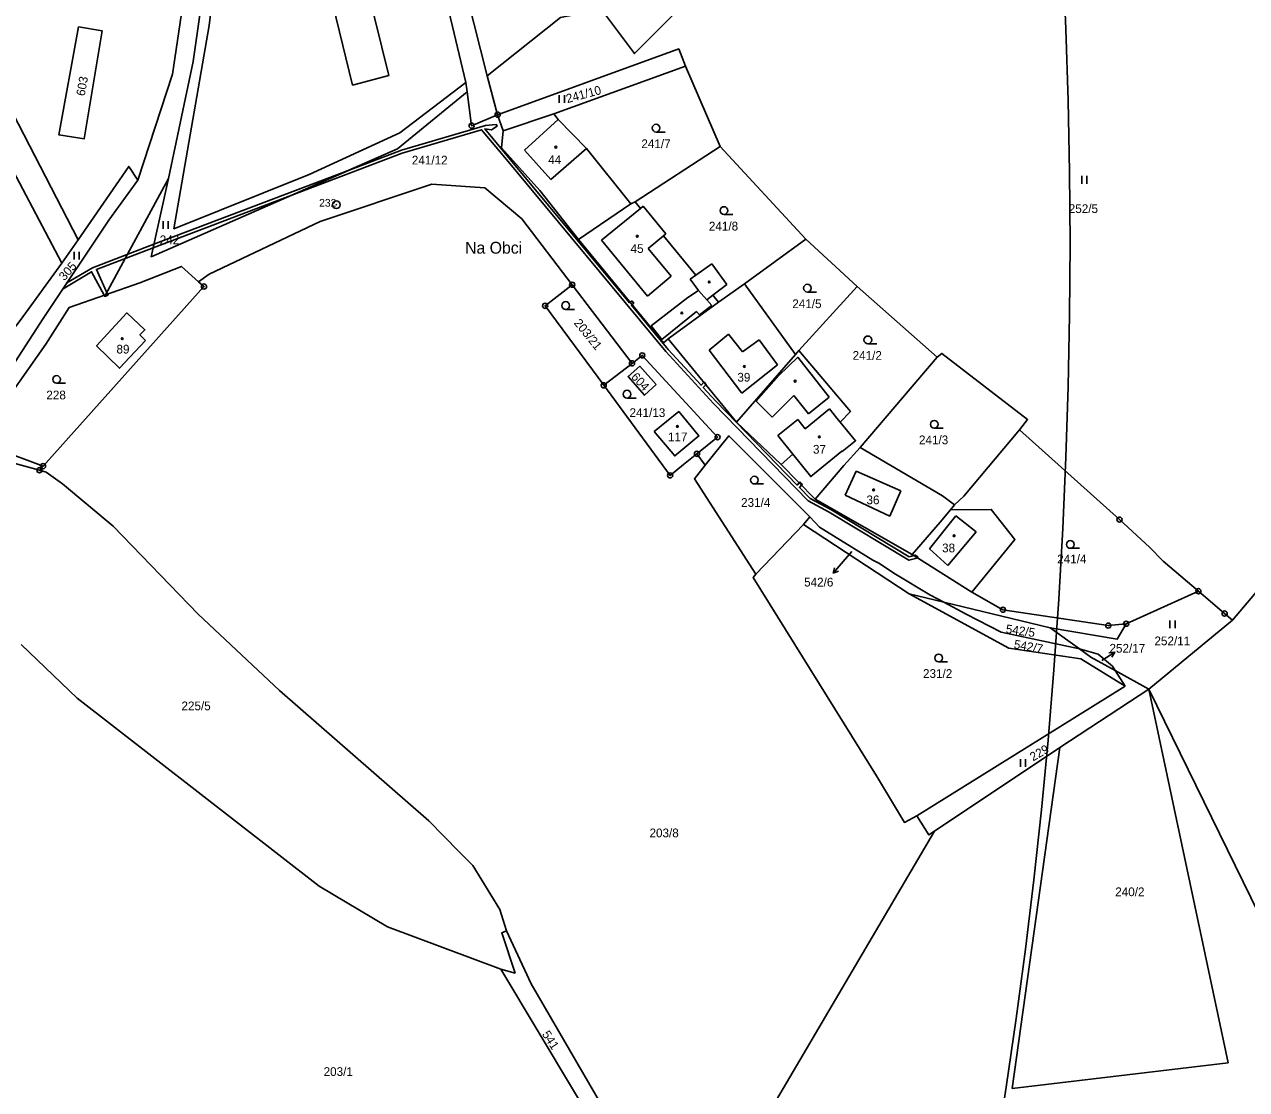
# Model space of a CAD drawing. Extents: x -680203 to -673936, y -1102717 to -1093650.
# Drawn here: x -676448.2 to -676210.6, y -1096815.6 to -1096608.6 of the extents above; entities that cross this region are included whole.
import ezdxf

# ---------------------------------------------------------------- set-up
doc = ezdxf.new("R2010")
doc.units = 0
for name, color, linetype in [('_Ideová část', 7, 'Continuous'), ('SOxx02xx_Koleje_param další_Popis10', 7, 'Continuous'), ('SOxx02xx_Staničení_Popis10', 7, 'Continuous'), ('SOxxxxxx_Koleje_hlavní_body_Popis10', 7, 'Continuous'), ('SOxxxxxx_Koleje_LN_parametry_Popis10', 7, 'Continuous'), ('SOxxxxxx_Koleje_param další_Popis10', 7, 'Continuous'), ('SOxxxxxx_Osa_bod_P', 7, 'Continuous'), ('SOxxxxxx_Staničení_Popis10', 7, 'Continuous'), ('x_prac', 7, 'Continuous')]:
    doc.layers.add(name, color=color, linetype=linetype)

msp = doc.modelspace()

# ---------------------------------------------------------------- linework, layer by layer
at = {"layer": '_Ideová část'}
msp.add_circle((-677321.69, -1096651.16), 1076.75, dxfattribs=at)
at = {"layer": 'SOxx02xx_Koleje_param další_Popis10'}
for centre, radius in [((-676356.18, -1096626.15), 0.5), ((-676356.18, -1096626.15), 0.0303), ((-676361.24, -1096628.29), 0.5), ((-676361.24, -1096628.29), 0.0303), ((-676387.54, -1096643.65), 0.75), ((-676387.54, -1096643.65), 0.03), ((-676413.26, -1096659.55), 0.5), ((-676413.26, -1096659.55), 0.0303), ((-676341.69, -1096659.19), 0.5), ((-676341.69, -1096659.19), 0.0303), ((-676346.95, -1096663.28), 0.5), ((-676346.95, -1096663.28), 0.0303), ((-676328.08, -1096672.92), 0.5), ((-676330.07, -1096674.47), 0.5), ((-676330.07, -1096674.47), 0.0303), ((-676328.08, -1096672.92), 0.0303), ((-676335.56, -1096678.74), 0.5), ((-676335.56, -1096678.74), 0.0303), ((-676313.43, -1096688.81), 0.5), ((-676313.43, -1096688.81), 0.0303), ((-676317.44, -1096692.04), 0.5), ((-676444.53, -1096694.44), 0.5), ((-676317.44, -1096692.04), 0.0303), ((-676445.25, -1096695.24), 0.5), ((-676445.25, -1096695.24), 0.0303), ((-676444.53, -1096694.44), 0.0303), ((-676322.66, -1096696.24), 0.5), ((-676322.66, -1096696.24), 0.0303), ((-676235.32, -1096704.83), 0.5), ((-676235.32, -1096704.83), 0.0303), ((-676219.99, -1096718.74), 0.5), ((-676219.99, -1096718.74), 0.0303), ((-676257.98, -1096722.34), 0.5), ((-676257.98, -1096722.34), 0.0303), ((-676234.02, -1096725.06), 0.5), ((-676214.88, -1096723.08), 0.5), ((-676214.88, -1096723.08), 0.0303), ((-676237.5, -1096725.42), 0.5), ((-676237.5, -1096725.42), 0.0303), ((-676234.02, -1096725.06), 0.0303)]:
    msp.add_circle(centre, radius, dxfattribs=at)
at = {"layer": 'SOxx02xx_Staničení_Popis10'}
for p, q in [((-676289, -1096712.99), (-676290.97, -1096715.26)), ((-676287.33, -1096711.04), (-676289, -1096712.99)), ((-676290.97, -1096715.26), (-676290.69, -1096714.17)), ((-676290.97, -1096715.26), (-676289.93, -1096714.83)), ((-676238.77, -1096732.23), (-676236.25, -1096730.6)), ((-676236.25, -1096730.6), (-676237.37, -1096730.72)), ((-676236.25, -1096730.6), (-676236.82, -1096731.56))]:
    msp.add_line(p, q, dxfattribs=at)
at = {"layer": 'SOxxxxxx_Koleje_hlavní_body_Popis10'}
for p, q in [((-676344.2, -1096623.88), (-676344.2, -1096622.38)), ((-676343.2, -1096623.88), (-676343.2, -1096622.38)), ((-676325.39, -1096629.52), (-676323.64, -1096629.52)), ((-676242.66, -1096639.56), (-676242.66, -1096638.06)), ((-676241.66, -1096639.56), (-676241.66, -1096638.06)), ((-676312.21, -1096645.53), (-676310.46, -1096645.53)), ((-676421.22, -1096648.32), (-676421.22, -1096646.82)), ((-676420.22, -1096648.32), (-676420.22, -1096646.82)), ((-676438.52, -1096654.27), (-676438.52, -1096652.77)), ((-676437.52, -1096654.27), (-676437.52, -1096652.77)), ((-676295.98, -1096660.61), (-676294.23, -1096660.61)), ((-676342.97, -1096663.98), (-676341.22, -1096663.98)), ((-676284.23, -1096670.66), (-676282.48, -1096670.66)), ((-676441.91, -1096678.34), (-676440.16, -1096678.34)), ((-676331.03, -1096681.21), (-676329.28, -1096681.21)), ((-676271.33, -1096687.06), (-676269.58, -1096687.06)), ((-676306.28, -1096697.91), (-676304.53, -1096697.91)), ((-676244.87, -1096710.41), (-676243.12, -1096710.41)), ((-676225.53, -1096725.95), (-676225.53, -1096724.45)), ((-676224.53, -1096725.95), (-676224.53, -1096724.45)), ((-676270.47, -1096732.47), (-676268.72, -1096732.47)), ((-676254.56, -1096752.85), (-676254.56, -1096751.35)), ((-676253.56, -1096752.85), (-676253.56, -1096751.35))]:
    msp.add_line(p, q, dxfattribs=at)
for centre in [(-676325.39, -1096628.77), (-676312.21, -1096644.78), (-676295.98, -1096659.86), (-676342.97, -1096663.23), (-676284.23, -1096669.91), (-676441.91, -1096677.59), (-676331.03, -1096680.46), (-676271.33, -1096686.31), (-676306.28, -1096697.16), (-676244.87, -1096709.66), (-676270.47, -1096731.72)]:
    msp.add_circle(centre, 0.75, dxfattribs=at)
at = {"layer": 'SOxxxxxx_Koleje_LN_parametry_Popis10'}
for points in [[(-676276.17, -1096712.09), (-676291.43, -1096702.89), (-676295.47, -1096700.72), (-676297.54, -1096698.58), (-676297.14, -1096698.13), (-676297.6, -1096697.66), (-676297.99, -1096698.11), (-676313.77, -1096681.83), (-676316.22, -1096679.17), (-676315.71, -1096678.63), (-676316.1, -1096678.15), (-676316.64, -1096678.71), (-676323.01, -1096671.78), (-676330.17, -1096663.16), (-676330.06, -1096663.06), (-676330.44, -1096662.61), (-676330.55, -1096662.71), (-676353.98, -1096634.51), (-676358.67, -1096628.89), (-676357.35, -1096629.1), (-676356.28, -1096628.41), (-676356.47, -1096628.09), (-676358.56, -1096628.23), (-676374.9, -1096633.05), (-676385.04, -1096636.91), (-676396.21, -1096641.8), (-676374.72, -1096633.63), (-676359.3, -1096629.07), (-676354.8, -1096634.45), (-676323.47, -1096672.16), (-676314.2, -1096682.25), (-676295.83, -1096701.2), (-676291.73, -1096703.41), (-676276.26, -1096712.73), (-676274.69, -1096712.3), (-676274.64, -1096712.23), (-676275.28, -1096711.81)], [(-676422.98, -1096651.33), (-676423.14, -1096652.03), (-676396.21, -1096641.8), (-676385.04, -1096636.91)], [(-676422.98, -1096651.33), (-676434.95, -1096655.88), (-676439.89, -1096658.82), (-676440.66, -1096659.98), (-676435.09, -1096656.66), (-676432.64, -1096661.25), (-676432.4, -1096661.17), (-676431.99, -1096661.03), (-676434.15, -1096656.21), (-676423.14, -1096652.03)], [(-676431.9, -1096661.23), (-676431.99, -1096661.03), (-676432.4, -1096661.17), (-676432.64, -1096661.25), (-676432.54, -1096661.45)], [(-676330.11, -1096662.32), (-676330.44, -1096662.61), (-676330.06, -1096663.06), (-676329.73, -1096662.77)], [(-676316.1, -1096678.15), (-676315.71, -1096678.63), (-676315.65, -1096678.57), (-676316.06, -1096678.11)], [(-676297.46, -1096697.5), (-676297.6, -1096697.66), (-676297.14, -1096698.13), (-676296.97, -1096697.93)], [(-676275.28, -1096711.81), (-676274.64, -1096712.23), (-676274.53, -1096712.04), (-676275.04, -1096711.73)]]:
    msp.add_lwpolyline(points, close=True, dxfattribs=at)
at = {"layer": 'SOxxxxxx_Koleje_param další_Popis10'}
for centre in [(-676344.88, -1096632.46), (-676329.04, -1096649.77), (-676315.05, -1096658.66), (-676320.38, -1096664.68), (-676429.14, -1096669.67), (-676308.24, -1096675.07), (-676298.37, -1096677.92), (-676321.24, -1096686.72), (-676293.66, -1096688.77), (-676283.11, -1096699.07), (-676267.48, -1096707.96)]:
    msp.add_circle(centre, 0.175, dxfattribs=at)
at = {"layer": 'SOxxxxxx_Staničení_Popis10'}
for p, q in [((-676350.96, -1096633.03), (-676344.4, -1096627.12)), ((-676345.82, -1096638.77), (-676350.96, -1096633.03)), ((-676338.94, -1096632.72), (-676345.82, -1096638.77)), ((-676336.02, -1096650.55), (-676328.43, -1096644.37)), ((-676327.07, -1096661.39), (-676336.02, -1096650.55)), ((-676326.91, -1096652.17), (-676323.98, -1096649.72)), ((-676326.91, -1096652.17), (-676322.48, -1096657.53)), ((-676322.48, -1096657.53), (-676327.07, -1096661.39)), ((-676317.66, -1096657.32), (-676318.76, -1096658.11)), ((-676318.76, -1096658.11), (-676317.16, -1096660.32)), ((-676319.23, -1096661.65), (-676317.16, -1096660.32)), ((-676317.16, -1096660.32), (-676315.5, -1096662.11)), ((-676326.35, -1096667.19), (-676319.23, -1096661.65)), ((-676314.39, -1096661.25), (-676315.5, -1096662.11)), ((-676315.5, -1096662.11), (-676314.58, -1096663.23)), ((-676317.53, -1096664.41), (-676324.3, -1096669.83)), ((-676316.97, -1096665.06), (-676317.53, -1096664.41)), ((-676314.58, -1096663.23), (-676316.97, -1096665.06)), ((-676324.3, -1096669.83), (-676326.35, -1096667.19)), ((-676315.08, -1096671.88), (-676311.3, -1096668.79)), ((-676311.3, -1096668.79), (-676308.62, -1096672.24)), ((-676308.62, -1096672.24), (-676305.38, -1096669.89)), ((-676305.38, -1096669.89), (-676301.77, -1096674.73)), ((-676308.74, -1096680.28), (-676315.08, -1096671.88)), ((-676301.77, -1096674.73), (-676308.74, -1096680.28)), ((-676305.93, -1096681.84), (-676301.54, -1096676.82)), ((-676302.8, -1096684.94), (-676305.93, -1096681.84)), ((-676298.59, -1096680.72), (-676302.8, -1096684.94)), ((-676295.78, -1096684.29), (-676298.59, -1096680.72)), ((-676291.75, -1096681.06), (-676295.78, -1096684.29)), ((-676296.43, -1096687.17), (-676291.71, -1096683.32)), ((-676291.71, -1096683.32), (-676290.24, -1096685.12)), ((-676301.74, -1096688.47), (-676297.86, -1096685.38)), ((-676297.86, -1096685.38), (-676296.43, -1096687.17)), ((-676289.61, -1096685.88), (-676290.24, -1096685.12)), ((-676298.82, -1096692.11), (-676301.74, -1096688.47)), ((-676286.48, -1096695.42), (-676288.67, -1096700.08)), ((-676277.81, -1096699.24), (-676286.48, -1096695.42)), ((-676288.67, -1096700.08), (-676279.93, -1096704.18)), ((-676279.93, -1096704.18), (-676277.81, -1096699.24)), ((-676267.1, -1096704.07), (-676272.24, -1096710.49)), ((-676263.17, -1096707.21), (-676267.1, -1096704.07)), ((-676268.67, -1096713.74), (-676263.17, -1096707.21)), ((-676272.24, -1096710.49), (-676268.67, -1096713.74))]:
    msp.add_line(p, q, dxfattribs=at)
msp.add_lwpolyline([(-676301.54, -1096676.82), (-676297.84, -1096673.27), (-676291.75, -1096681.06)], dxfattribs=at)
at = {"layer": 'x_prac'}
for p, q in [((-676358.25, -1096618.59), (-676386.17, -1096507.39)), ((-676473.46, -1096581.31), (-676437.71, -1096650.5)), ((-676476.91, -1096586.99), (-676440.86, -1096654.99)), ((-676319.64, -1096616.71), (-676345.26, -1096625.99)), ((-676312.95, -1096632.31), (-676319.64, -1096616.71)), ((-676362.1, -1096621.73), (-676362.38, -1096619.88)), ((-676356.18, -1096626.15), (-676358.25, -1096618.59)), ((-676356.18, -1096626.15), (-676355.1, -1096629.26)), ((-676345.26, -1096625.99), (-676355.1, -1096629.26)), ((-676329.48, -1096643.1), (-676312.95, -1096632.31)), ((-676296.29, -1096650.32), (-676312.95, -1096632.31)), ((-676420.15, -1096638.53), (-676432.4, -1096661.17)), ((-676340.5, -1096650.41), (-676330.3, -1096643.49)), ((-676329.48, -1096643.1), (-676330.3, -1096643.49)), ((-676323.47, -1096649.3), (-676327.88, -1096643.92)), ((-676437.71, -1096650.5), (-676440.86, -1096654.99)), ((-676296.29, -1096650.32), (-676308.23, -1096659.01)), ((-676286.33, -1096659.53), (-676296.29, -1096650.32)), ((-676311.66, -1096659.15), (-676314.56, -1096655.11)), ((-676444.53, -1096694.44), (-676413.26, -1096659.55)), ((-676413.26, -1096659.55), (-676414.3, -1096658.61)), ((-676341.69, -1096659.19), (-676330.07, -1096674.47)), ((-676308.23, -1096659.01), (-676313.29, -1096662.57)), ((-676298.29, -1096672.73), (-676308.23, -1096659.01)), ((-676286.33, -1096659.53), (-676297.65, -1096671.99)), ((-676270.76, -1096673.29), (-676286.33, -1096659.53)), ((-676313.29, -1096662.57), (-676323.04, -1096669.72)), ((-676323.04, -1096669.72), (-676309.73, -1096685.9)), ((-676297.65, -1096671.99), (-676298.29, -1096672.73)), ((-676330.07, -1096674.47), (-676335.56, -1096678.74)), ((-676298.29, -1096672.73), (-676309.73, -1096685.9)), ((-676285.73, -1096690.82), (-676270.76, -1096673.29)), ((-676309.73, -1096685.9), (-676301.11, -1096694.14)), ((-676455.64, -1096690.27), (-676444.53, -1096694.44)), ((-676317.44, -1096692.04), (-676315.84, -1096694.27)), ((-676301.11, -1096694.14), (-676298.82, -1096692.11)), ((-676444.53, -1096694.44), (-676445.25, -1096695.24)), ((-676445.25, -1096695.24), (-676443.92, -1096695.61)), ((-676301.11, -1096694.14), (-676294.45, -1096700.83)), ((-676294.45, -1096700.83), (-676275.59, -1096711.63)), ((-676213.36, -1096724.37), (-676192.01, -1096698.96)), ((-676268.18, -1096702.95), (-676267.39, -1096701.96)), ((-676296.72, -1096705.76), (-676306.01, -1096715.42)), ((-676296.72, -1096705.76), (-676295.51, -1096704.29)), ((-676276.21, -1096719.25), (-676296.72, -1096705.76)), ((-676295.51, -1096704.29), (-676293.61, -1096706.31)), ((-676275.59, -1096711.63), (-676264, -1096718.92)), ((-676219.99, -1096718.74), (-676226.85, -1096712.91)), ((-676276.21, -1096719.25), (-676269.44, -1096720.88)), ((-676272.18, -1096719.42), (-676269.44, -1096720.88)), ((-676234.02, -1096725.06), (-676219.99, -1096718.74)), ((-676219.99, -1096718.74), (-676214.88, -1096723.08)), ((-676269.44, -1096720.88), (-676265.13, -1096723.19)), ((-676269.44, -1096720.88), (-676248.82, -1096725.86)), ((-676265.13, -1096723.19), (-676258.29, -1096726.71)), ((-676229.64, -1096737.76), (-676213.36, -1096724.37)), ((-676214.88, -1096723.08), (-676213.36, -1096724.37)), ((-676258.29, -1096726.71), (-676243.12, -1096729.97)), ((-676243.12, -1096729.97), (-676248.82, -1096725.86)), ((-676243.12, -1096729.97), (-676239.49, -1096731)), ((-676239.49, -1096731), (-676236.68, -1096733.33)), ((-676236.68, -1096733.33), (-676236.14, -1096734.18)), ((-676236.14, -1096734.18), (-676234.24, -1096737.22)), ((-676229.64, -1096737.76), (-676236.14, -1096734.18)), ((-676234.24, -1096737.22), (-676274.68, -1096762.37)), ((-676246.89, -1096749.12), (-676229.64, -1096737.76)), ((-676191.45, -1096815.79), (-676229.64, -1096737.76)), ((-676271.3, -1096765.39), (-676246.89, -1096749.12))]:
    msp.add_line(p, q, dxfattribs=at)
for points in [[(-676362.38, -1096619.88), (-676373.54, -1096573.06), (-676380.49, -1096537.01), (-676390.25, -1096506.06)], [(-676426.14, -1096638.9), (-676419.35, -1096618.31), (-676409.34, -1096550.61), (-676397.01, -1096511.3)], [(-676392.49, -1096512.68), (-676405.16, -1096552.4), (-676409.11, -1096572.38), (-676415.36, -1096615.83), (-676420.15, -1096638.53)], [(-676362.38, -1096619.88), (-676375.17, -1096629.65), (-676392.8, -1096637.75), (-676419.11, -1096648.31), (-676412.22, -1096608.84), (-676407.93, -1096573.5), (-676403.3, -1096552.15), (-676390.84, -1096515.87), (-676392.49, -1096512.68)], [(-676377.3, -1096618.56), (-676385.63, -1096584.93), (-676392.6, -1096586.6), (-676384.39, -1096620.41), (-676377.3, -1096618.56)], [(-676310.3, -1096597.63), (-676314.01, -1096598.68), (-676329.61, -1096614.28), (-676335.99, -1096605.69), (-676343.98, -1096607.26), (-676358.25, -1096618.59)], [(-676437.63, -1096609.07), (-676433.05, -1096609.84), (-676436.56, -1096630.86), (-676441.44, -1096630.08), (-676437.63, -1096609.07)], [(-676319.64, -1096616.71), (-676320.97, -1096613.39), (-676356.18, -1096626.15)], [(-676362.1, -1096621.73), (-676375.64, -1096632.79), (-676423.52, -1096653.75), (-676420.15, -1096638.53)], [(-676356.18, -1096626.15), (-676361.24, -1096628.29), (-676362.1, -1096621.73)], [(-676330.3, -1096643.49), (-676338.94, -1096632.72), (-676344.4, -1096627.12), (-676345.26, -1096625.99)], [(-676355.1, -1096629.26), (-676355.46, -1096632.62), (-676347.99, -1096640.89), (-676340.5, -1096650.41)], [(-676437.71, -1096650.5), (-676427.89, -1096636.19), (-676426.14, -1096638.9)], [(-676451.27, -1096676.17), (-676444.53, -1096665.76), (-676431.76, -1096646.65), (-676426.14, -1096638.9)], [(-676414.3, -1096658.61), (-676412.27, -1096657.11), (-676390.69, -1096646.88), (-676368.95, -1096639.63), (-676358.68, -1096640.37), (-676351.45, -1096646.37), (-676341.69, -1096659.19)], [(-676327.88, -1096643.92), (-676328.43, -1096644.37), (-676329.48, -1096643.1)], [(-676340.5, -1096650.41), (-676323.96, -1096670.46), (-676323.04, -1096669.72)], [(-676314.56, -1096655.11), (-676317.66, -1096657.32), (-676323.98, -1096649.72), (-676323.47, -1096649.3)], [(-676440.86, -1096654.99), (-676449, -1096666.13), (-676453.74, -1096672.26), (-676451.27, -1096676.17)], [(-676414.3, -1096658.61), (-676417.6, -1096655.65), (-676425.72, -1096658.85), (-676432.4, -1096661.17)], [(-676335.56, -1096678.74), (-676346.95, -1096663.28), (-676341.69, -1096659.19)], [(-676313.29, -1096662.57), (-676314.39, -1096661.25), (-676311.66, -1096659.15)], [(-676432.4, -1096661.17), (-676439.49, -1096663.63), (-676444.01, -1096670.76), (-676457.1, -1096689.26), (-676455.64, -1096690.27)], [(-676424.61, -1096670.01), (-676425.7, -1096668.95), (-676424.73, -1096667.93), (-676428.26, -1096664.68), (-676434.14, -1096671.04), (-676429.68, -1096675.42), (-676424.61, -1096670.01)], [(-676289.61, -1096685.88), (-676287.61, -1096683.82), (-676297.65, -1096671.99)], [(-676254.73, -1096687.38), (-676253.18, -1096685.4), (-676269.86, -1096672.53), (-676270.76, -1096673.29)], [(-676330.07, -1096674.47), (-676328.08, -1096672.92), (-676313.43, -1096688.81), (-676317.44, -1096692.04)], [(-676325.38, -1096678.61), (-676327.64, -1096680.68), (-676330.83, -1096677.05), (-676328.54, -1096675.04), (-676325.38, -1096678.61)], [(-676317.44, -1096692.04), (-676320.05, -1096694.14), (-676322.66, -1096696.24), (-676335.56, -1096678.74)], [(-676325.76, -1096687.73), (-676321, -1096683.84), (-676317.08, -1096688.57), (-676321.75, -1096692.44), (-676325.76, -1096687.73)], [(-676298.82, -1096692.11), (-676295.34, -1096696.46), (-676289.27, -1096691.5), (-676289.19, -1096691.59), (-676286.62, -1096689.52), (-676289.61, -1096685.88)], [(-676295.51, -1096704.29), (-676311.24, -1096688.53), (-676315.84, -1096694.27)], [(-676267.39, -1096701.96), (-676265.57, -1096700.26), (-676254.73, -1096687.38)], [(-676226.85, -1096712.91), (-676229.51, -1096710.16), (-676235.32, -1096704.83), (-676254.73, -1096687.38)], [(-676285.73, -1096690.82), (-676288.9, -1096694.32), (-676294.45, -1096700.83)], [(-676267.39, -1096701.96), (-676269.7, -1096700.22), (-676285.73, -1096690.82)], [(-676445.25, -1096695.24), (-676450.92, -1096693.65), (-676457.27, -1096693.37)], [(-676443.92, -1096695.61), (-676440.76, -1096697.85), (-676430.89, -1096706.1), (-676414.37, -1096723.19), (-676398.61, -1096738.06), (-676369.54, -1096763.37), (-676363.66, -1096769.4), (-676361, -1096772.03), (-676355.78, -1096780.6), (-676354.45, -1096784.75)], [(-676315.84, -1096694.27), (-676317.95, -1096696.93), (-676306.01, -1096715.42)], [(-676275.59, -1096711.63), (-676270.15, -1096705.32), (-676268.18, -1096702.95)], [(-676264, -1096718.92), (-676255.66, -1096708.69), (-676260.24, -1096702.86), (-676268.18, -1096702.95)], [(-676293.61, -1096706.31), (-676283.29, -1096712.71), (-676282.11, -1096713.32), (-676278.85, -1096715.46), (-676272.18, -1096719.42)], [(-676306.01, -1096715.42), (-676306.5, -1096716.1), (-676282.53, -1096754.63), (-676277.11, -1096763.68), (-676274.68, -1096762.37)], [(-676234.24, -1096737.22), (-676242.85, -1096731.87), (-676256.86, -1096729.82), (-676276.21, -1096719.25)], [(-676264, -1096718.92), (-676257.98, -1096722.34), (-676237.5, -1096725.42), (-676234.02, -1096725.06)], [(-676248.82, -1096725.86), (-676235.77, -1096728.03), (-676234.02, -1096725.06)], [(-676355.57, -1096792.21), (-676377.58, -1096783.98), (-676390.88, -1096776.07), (-676437.9, -1096739.52), (-676448.77, -1096729.08)], [(-676236.14, -1096734.18), (-676240.9, -1096731.57), (-676243.12, -1096729.97)], [(-676229.64, -1096737.76), (-676214.22, -1096810.36), (-676256.17, -1096815.35), (-676246.89, -1096749.12)], [(-676274.68, -1096762.37), (-676272.36, -1096766.08), (-676271.3, -1096765.39)], [(-676280.17, -1096899.14), (-676310.44, -1096849.64), (-676303.3, -1096819.77), (-676271.3, -1096765.39)], [(-676354.45, -1096784.75), (-676355.37, -1096785.1), (-676352.81, -1096792.95), (-676355.57, -1096792.21)], [(-676354.45, -1096784.75), (-676349.67, -1096795.01), (-676317.09, -1096851.12), (-676284.04, -1096900.31)], [(-676285.79, -1096904.59), (-676320.09, -1096851.42), (-676355.57, -1096792.21)]]:
    msp.add_lwpolyline(points, dxfattribs=at)

# ---------------------------------------------------------------- texts
at = {"layer": 'SOxx02xx_Koleje_param další_Popis10'}
msp.add_text('232', height=1.5, dxfattribs=at).set_placement((-676390.88, -1096644.02))
at = {"layer": 'SOxx02xx_Staničení_Popis10'}
msp.add_text('Na Obci', height=2.3, dxfattribs=at).set_placement((-676362.52, -1096653.16))
at = {"layer": 'SOxxxxxx_Osa_bod_P'}
for s, rotation, p in [('603', 80, (-676436.44, -1096622.61)), ('241/10', 15, (-676342.63, -1096623.91)), ('305', 49, (-676440.37, -1096658.53)), ('203/21', 309, (-676341.46, -1096666.66)), ('604', 313, (-676330.36, -1096677.21)), ('542/5', 352, (-676257.5, -1096726.87)), ('542/7', 350, (-676255.95, -1096729.83)), ('229', 30, (-676252.12, -1096751.83)), ('541', 303, (-676347.63, -1096804.81))]:
    msp.add_text(s, height=1.7, rotation=rotation, dxfattribs=at).set_placement(p)
for s, p in [('241/7', (-676328.25, -1096632.65)), ('241/12', (-676372.86, -1096635.83)), ('44', (-676346.36, -1096635.74)), ('252/5', (-676245.18, -1096645.26)), ('241/8', (-676315.13, -1096648.66)), ('242', (-676421.86, -1096651.32)), ('45', (-676330.36, -1096653.02)), ('241/5', (-676298.92, -1096663.74)), ('89', (-676430.27, -1096672.56)), ('241/2', (-676287.19, -1096673.78)), ('39', (-676309.59, -1096678.02)), ('228', (-676443.9, -1096681.47)), ('241/13', (-676330.55, -1096684.9)), ('117', (-676323.09, -1096689.61)), ('241/3', (-676274.3, -1096690.19)), ('37', (-676294.9, -1096692.02)), ('231/4', (-676308.87, -1096702.35)), ('36', (-676284.5, -1096701.85)), ('38', (-676269.8, -1096711.19)), ('241/4', (-676247.43, -1096713.33)), ('542/6', (-676296.62, -1096717.83)), ('252/17', (-676237.27, -1096730.68)), ('252/11', (-676228.53, -1096729.25)), ('231/2', (-676273.51, -1096735.59)), ('225/5', (-676417.64, -1096741.88)), ('203/8', (-676326.67, -1096766.56)), ('240/2', (-676236.15, -1096778)), ('203/1', (-676390.01, -1096812.93))]:
    msp.add_text(s, height=1.7, dxfattribs=at).set_placement(p)

doc.saveas('drawing.dxf')
